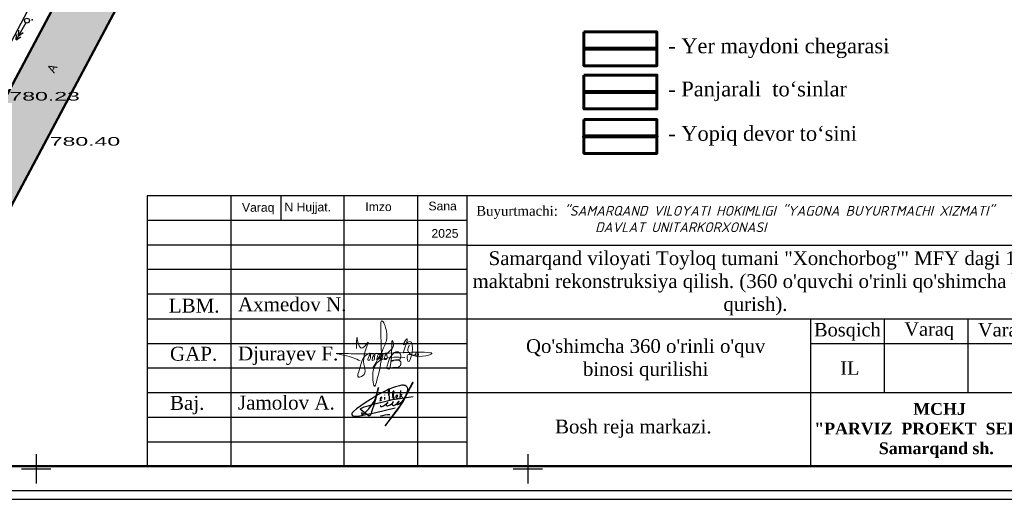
# Model space of a CAD drawing. Header units: millimetres. Extents: x -257011 to 237647566, y 2784933 to 6706507.
# Tile 328 of 451: x 9384450 to 9484592, y 5708091 to 5756877. Entities that reach past the tile are written whole.
import ezdxf

# ---------------------------------------------------------------- set-up
doc = ezdxf.new("R2010")
doc.units = ezdxf.units.MM
doc.header["$LTSCALE"] = 1000
doc.header["$PDMODE"] = 32
doc.header["$PDSIZE"] = 0.3
for name, pattern in [('ACAD_ISO02W100', [15, 12, -3]), ('Д_ТРОТ_ТРУБА', [3, 1.5, -1.5]), ('ДОРОГИ_СТРОЯЩ', [9, 8, -1])]:
    doc.linetypes.add(name, pattern=pattern)
for name, color, linetype in [('(001) Сетка', 92, 'Continuous'), ('(002) Рамка', 7, 'Continuous'), ('(004) Точки рельефа', 7, 'Continuous'), ('(022) Возд. Линии', 7, 'Continuous'), ('(025) Дорога', 7, 'Continuous'), ('(028) Гидротехн.', 7, 'Continuous')]:
    doc.layers.add(name, color=color, linetype=linetype)
doc.layers.add('Ф А С А Д', color=250, linetype='Continuous', lineweight=15)
doc.styles.add('arial', font='arial.ttf', dxfattribs={"height": 300})
doc.styles.add('BM-431', font='txt')
doc.styles.add('D-431', font='txt', dxfattribs={"width": 2})
doc.styles.add('Roman', font='romans')
doc.styles.get("Standard").update_dxf_attribs({"font": 'ARIALN.TTF'})
doc.styles.add('WMF-Times New Roman0', font='times.ttf')
doc.linetypes.add('FENCELINE1', pattern='A,6.35,-2.54,[133,ltypeshp.shx,S=2.54,R=0,X=-2.54,Y=0],-2.54,25.4', length=36.83)
doc.linetypes.add('KANALIS_K', pattern='A,1,["<",Standard,S=1.8,R=0,X=-0.9,Y=-0.9],3,-1,["К",Standard,S=1.8,R=0,X=-0.9,Y=-0.9],-1,10', length=16)

# ---------------------------------------------------------------- blocks, each defined once
blk = doc.blocks.new('strela1')
at = {"layer": '(022) Возд. Линии'}
for p, q in [((-2, 0), (-1.5, 0.25)), ((0, 0), (-2, 0)), ((-2, 0), (-1.5, -0.25)), ((-1.5, 0), (-1, 0.25)), ((-1.5, 0), (-1, -0.25))]:
    blk.add_line(p, q, dxfattribs=at)
blk = doc.blocks.new('STOLB')
at = {"layer": '(022) Возд. Линии'}
blk.add_circle((0, 0), 0.25, dxfattribs=at)
blk = doc.blocks.new('Setka')
at = {"layer": '(001) Сетка'}
for p, q in [((0, 1.5), (0, -1.5)), ((-1.5, 0), (1.5, 0))]:
    blk.add_line(p, q, dxfattribs=at)
blk = doc.blocks.new('GFBHFXJN')
at = {"layer": '(004) Точки рельефа', "color": 7, "linetype": 'ByBlock', "lineweight": -2}
for p in [(3700665.29, -1054190.7, 780.15), (3700666.37, -1054203.72, 780.4)]:
    blk.add_point(p, dxfattribs=at)
at = {"layer": '(025) Дорога', "linetype": 'Д_ТРОТ_ТРУБА'}
for points in [[(3700535.69, -1054053.54), (3700578.53, -1054078.38), (3700683.13, -1054137.69), (3700687.67, -1054140.43), (3700689.61, -1054142.51), (3700689.91, -1054144.69), (3700689.4, -1054148.15), (3700643.96, -1054233.53)], [(3700704.36, -1054148.91), (3700700.2, -1054146.93), (3700697.77, -1054146.95), (3700694.89, -1054149.97), (3700649, -1054236.21)]]:
    blk.add_lwpolyline(points, dxfattribs=at)
at = {"layer": '(028) Гидротехн.', "color": 3}
blk.add_lwpolyline([(3700534.69, -1054055.27), (3700577.75, -1054079.94), (3700682.32, -1054139.02), (3700686.49, -1054141.66), (3700687.93, -1054143.14), (3700688.25, -1054144.58), (3700685.05, -1054151.37), (3700651.69, -1054214.61)], dxfattribs=at)
at = {"layer": '(001) Сетка'}
for p in [(3700665.71, -1054236.37), (3700715.71, -1054236.37)]:
    blk.add_blockref('Setka', p, dxfattribs=at)
at = {"layer": '(022) Возд. Линии'}
for name, p, rotation in [('strela1', (3700664.65, -1054191), 60.99188195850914), ('STOLB', (3700664.77, -1054190.78), 66.46416718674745)]:
    blk.add_blockref(name, p, dxfattribs=dict(at, rotation=rotation))
at = {"layer": '(004) Точки рельефа', "linetype": 'ByBlock', "char_height": 0.875, "attachment_point": 4, "style": 'D-431'}
for s, insert in [('780.23', (3700662.99, -1054198.48, 780.23)), ('780.40', (3700667.09, -1054203.07, 780.4))]:
    blk.add_mtext(s, dxfattribs=dict(at, insert=insert))
at = {"layer": '(025) Дорога', "linetype": 'ДОРОГИ_СТРОЯЩ', "style": 'BM-431'}
blk.add_text('A', height=0.875, rotation=62.2984, dxfattribs=at).set_placement((3700667.54, -1054196.18))
blk = doc.blocks.new('rgsxhy')
at = {"color": 5, "lineweight": 0}
for points in [[(30159764, 9369979), (30160813, 9371961), (30161022, 9373086), (30160642, 9374202), (30160529, 9371279), (30160129, 9368855), (30159952, 9368321), (30159766, 9369571), (30162641, 9370909)], [(30158267, 9371725), (30158292, 9372259), (30158313, 9372715), (30158693, 9371762), (30159294, 9372267), (30158930, 9370820), (30158827, 9369247), (30158463, 9369143), (30158559, 9369856), (30159235, 9371184), (30159510, 9371288), (30159540, 9370947), (30159450, 9370679), (30159339, 9370650), (30159361, 9370924), (30159747, 9371281), (30159933, 9371214), (30159918, 9370984), (30159866, 9370709), (30159740, 9370650), (30159740, 9370910), (30160119, 9371295), (30160364, 9371221), (30160282, 9370791), (30160134, 9370702), (30160156, 9370902), (30160253, 9371169), (30160416, 9371266), (30160624, 9371251), (30160631, 9370947), (30160520, 9370739), (30160416, 9370746), (30160527, 9370999), (30160698, 9371199), (30160869, 9371251), (30161010, 9371117), (30161025, 9370828), (30160854, 9370717), (30160832, 9370976), (30160958, 9371184), (30161196, 9371429), (30161627, 9371986), (30161567, 9372349), (30161322, 9370056), (30161196, 9369857), (30161032, 9369926), (30161078, 9370217), (30161143, 9370464), (30161478, 9371132), (30161961, 9371429), (30162250, 9371221), (30162198, 9370761), (30161687, 9370666), (30161515, 9370590), (30161433, 9370590), (30162154, 9370635), (30162280, 9370516), (30162243, 9370197), (30162028, 9370012), (30161575, 9370012), (30161352, 9370012), (30161322, 9370071)], [(30162509, 9371311), (30162778, 9372539), (30162525, 9372058), (30163079, 9372349), (30162934, 9370564), (30162934, 9371149), (30163657, 9371231), (30163688, 9371396), (30163665, 9371051), (30163845, 9371089), (30163853, 9371329), (30163830, 9370556)], [(30158604, 9370613), (30157190, 9371107), (30156449, 9371260), (30157795, 9371248), (30158983, 9371230), (30160506, 9371280), (30164964, 9371184), (30162988, 9371384), (30162918, 9371683), (30163073, 9372004)]]:
    blk.add_spline(points, degree=3, dxfattribs=at)
blk = doc.blocks.new('nerbgbdtbugbd')
at = {"color": 5, "lineweight": -2}
for points in [[(1301441, -912503, 0.3871926), (1301421, -912608, 0.2468693), (1301462, -912624, 0.1075122), (1301553, -912598, 0.0377408), (1301616, -912557, 0.0432293), (1301738, -912461), (1301856, -912351), (1302009, -912205, 0.002873), (1302157, -912056, 0.0304903), (1302203, -911998, 0.1126937), (1302215, -911961, 0.6840545), (1302174, -911935, 0.0660715), (1302090, -912059, 0.0451978), (1302060, -912132, 0.0768236), (1302054, -912193, 0.068235), (1302080, -912319, 0.2986132), (1302177, -912367, 0.1038757), (1302374, -912300, 0.0290696), (1302528, -912180), (1302675, -912025), (1302798, -911893, 0.130527), (1302852, -911776, 0.0388963), (1302856, -911737, 0.7618556), (1302821, -911725, 0.0798394), (1302802, -911765, 0.0359534), (1302781, -911857, 0.0455744), (1302785, -912031, 0.0426923), (1302803, -912110, 0.3891518), (1302905, -912166, 0.1102897), (1303059, -912099), (1303140, -912029), (1303382, -911802, 0.0334276), (1303470, -911703, 0.0129551), (1303533, -911618, 0.1437243), (1303546, -911557, 0.5877061), (1303484, -911539, 0.0594709), (1303438, -911594, 0.0548384), (1303384, -911702, 0.0606455), (1303353, -911805, 0.0833859), (1303355, -911933, 0.5059841), (1303421, -911960, 0.0746594), (1303641, -911789, 0.0267645), (1303917, -911449, 0.0698425), (1304268, -910626), (1304769, -908938, 0.0913119), (1304777, -908873, 0.6479054), (1304724, -908855, 0.1300148), (1304701, -908893), (1304249, -910540), (1303723, -912034), (1303358, -912864), (1302937, -913765), (1302456, -914865), (1303556, -912632, 0.020305), (1304025, -911521, 0.0510054), (1304177, -910920), (1304280, -910177, 0.0500611), (1304304, -909917, 0.075905), (1304266, -909734, 0.060269), (1304163, -909581, 0.2197754), (1303878, -909436, 0.0807361), (1303465, -909486, 0.0249845), (1303180, -909596, 0.0130385), (1302610, -909917, 0.0239045), (1301788, -910451), (1301162, -910954), (1300713, -911334), (1300164, -911838), (1299536, -912438), (1298972, -913021), (1298525, -913523), (1298224, -913914), (1298110, -914126), (1298090, -914220), (1298104, -914298), (1298155, -914383), (1298291, -914454), (1298501, -914462), (1298825, -914389), (1299321, -914187), (1300019, -913880), (1300989, -913450), (1303222, -912415)], [(1299333, -913786, 0.1774898), (1299290, -913897, 0.0505623), (1299288, -913979, 0.3670195), (1299369, -914060, 0.2132882), (1299452, -914018), (1299738, -913626, 0.0414268), (1300104, -913056), (1300352, -912576, 0.0300362), (1300605, -911758), (1300675, -910352), (1300613, -912033), (1300547, -912628), (1300477, -913257), (1300442, -913499), (1300421, -913685, -0.0299546), (1300383, -913939, -0.3083385), (1300235, -914061, -0.0928663), (1300150, -914038), (1299994, -913962), (1298975, -913460, -0.0731209), (1299122, -913299, -0.0362342), (1299439, -913069), (1299863, -912836), (1300474, -912500), (1301923, -911834), (1302701, -911477), (1303596, -911130), (1304048, -910967), (1305142, -910571)], [(1302164, -911013), (1302123, -910754), (1302096, -910485), (1302088, -910377, 0.9456908), (1301953, -910398, 0.0931758), (1302006, -910763, 0.0597217), (1302186, -911157, -0.0340946), (1302225, -911288, 0.0218114), (1302266, -911544, 0.4516555), (1302407, -911600), (1302580, -911477)], [(1302632, -911206), (1302686, -910890, 0.0310101), (1302691, -910593, 0.0209508), (1302677, -910448, 0.2567522), (1302634, -910391, 0.3121151), (1302582, -910404, 0.0952627), (1302548, -910463, 0.0920883), (1302520, -910679, 0.0708045), (1302568, -910903), (1302690, -911214), (1302722, -911299, 0.1825801), (1302776, -911369, 0.4802348), (1302848, -911325, 0.0467012), (1302849, -911244, 0.1708854), (1302782, -911111, 0.1795677), (1302714, -911101, 0.274631), (1302670, -911163)], [(1303717, -910580), (1303523, -910848), (1303649, -910833, -0.1393412), (1303753, -910882, -0.0645393), (1303854, -911024)], [(1301318, -911619, 0.250229), (1301354, -911511, 0.4506148), (1301272, -911473, 0.5095488), (1301192, -911723), (1301276, -911779, -0.1747015), (1301313, -911832, -0.1814843), (1301299, -911884, -0.1121061), (1301133, -912001)], [(1303084, -911166), (1303158, -911060, 0.0403562), (1303221, -910954, 0.2285131), (1303216, -910835, 0.1998977), (1303176, -910809, 0.2428565), (1303076, -910850, 0.1216605), (1303030, -910969, 0.1264383), (1303060, -911097, 0.1064961), (1303128, -911174, 0.1201125), (1303186, -911200, 0.0807957), (1303282, -911200, 0.1696912), (1303389, -911132)], [(1301637, -913772, -0.0551579), (1302758, -913351)]]:
    blk.add_lwpolyline(points, format="xyb", dxfattribs=at)
for points in [[(1303439, -910141), (1303554, -911111)], [(1301582, -911114), (1301593, -911148)], [(1301653, -911366), (1301732, -911665)]]:
    blk.add_lwpolyline(points, dxfattribs=at)
blk = doc.blocks.new('dhyjfyuk')
for p, q in [((4383414, -1184524), (4383414, -1212024)), ((4475914, -1184524), (4383414, -1184524)), ((4391914, -1184524), (4391914, -1212024)), ((4397013, -1184524), (4397013, -1187024)), ((4403414, -1184524), (4403414, -1212024)), ((4410914, -1184524), (4410914, -1212024)), ((4415914, -1184524), (4415914, -1212024)), ((4415914, -1187024), (4383414, -1187024)), ((4415914, -1189524), (4383414, -1189524)), ((4415914, -1189524), (4475914, -1189524)), ((4415914, -1192024), (4383414, -1192024)), ((4415914, -1194524), (4383414, -1194524)), ((4383414, -1197024), (4475914, -1197024)), ((4450914, -1212024), (4450914, -1197024)), ((4458414, -1204524), (4458414, -1197024)), ((4466914, -1204524), (4466914, -1197024)), ((4383414, -1199524), (4415914, -1199524)), ((4450914, -1199524), (4475914, -1199524)), ((4383414, -1202024), (4415914, -1202024)), ((4383414, -1204524), (4475914, -1204524)), ((4383414, -1207024), (4415914, -1207024)), ((4383414, -1209524), (4415914, -1209524))]:
    blk.add_line(p, q)
at = {"lineweight": 9, "xscale": 1.125175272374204, "yscale": 1.125175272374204, "zscale": 1.125175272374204}
blk.add_blockref('rgsxhy', (-29528647, -11744878), dxfattribs=at)
at = {"color": 5, "lineweight": 25, "xscale": 0.8159673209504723, "yscale": 0.8159673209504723, "zscale": 0.8159673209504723, "rotation": 348.2281006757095}
blk.add_blockref('nerbgbdtbugbd', (3519502, -260297, -611), dxfattribs=at)
at = {"linetype": 'ACAD_ISO02W100', "lineweight": 5, "ltscale": 70, "char_height": 883.9, "attachment_point": 1, "style": 'arial'}
for s, insert in [('Varaq', (4393061, -1185254)), ('N Hujjat.', (4397374, -1185220)), ('Imzo', (4405607, -1185185)), ('Sana', (4412025, -1185111)), ('2025', (4412332, -1187897))]:
    blk.add_mtext(s, dxfattribs=dict(at, insert=insert))
at = {"style": 'WMF-Times New Roman0'}
for s, insert, char_height, width, attachment_point in [('Buyurtmachi:{\\fISOCPEUR|b0|i1|c204|p34; "SAMARQAND VILOYATI HOKIMLIGI "YAGONA\\fISOCPEUR|b0|i1|c0|p34; \\fISOCPEUR|b0|i1|c204|p34;BUYURTMACHI XIZMATI" \\fISOCPEUR|b0|i1|c0|p34;\\P                   \\fISOCPEUR|b0|i1|c204|p34;DAVLAT UNITARKORXONASI}', (4416879, -1186878, 105406), 1000, 59035.39, 4), ('\\pi3453.25486;Samarqand viloyati Toyloq tumani "Хоnсhоrbоg\'" МFY dagi 11-son \\P\\pi1816.32378;maktabni rekonstruksiya qilish. (360 o\'quvchi o\'rinli qo\'shimcha bino \\P\\pi27327.21058;qurish).', (4414694, -1193420), 1400, 60812.6, 4), ('Axmedov N.', (4392650, -1194845), 1414.3, 17081.22, 1), ("\\pt12184.088;Qo'shimcha 360 o'rinli o'quv binosi qurilishi", (4434117, -1199099), 1400, 29815.79, 2), ('Djurayev F.', (4392650, -1199845), 1414.29, 17081.22, 1), ('Jamolov A.', (4392650, -1204845), 1414.3, 17081.22, 1), ('\\pi12888.864;{\\fTimes New Roman|b1|i0|c204|p18;\\C0;MCHJ\\P\\pi2815.884;"PARVIZ  PROEKT  SERVIS"\\P\\pi9383.364;Samarqand sh.\\C256; }', (4448452, -1205594), 1200, 29788.7, 1)]:
    blk.add_mtext(s, dxfattribs=dict(at, insert=insert, char_height=char_height, width=width, attachment_point=attachment_point))
at = {"width": 6256.98, "attachment_point": 1}
for s, insert, char_height in [('{\\fTimes New Roman|b0|i0|c204|p18;\\C1;LBM.}', (4385613, -1194981), 1414.29), ('{\\fTimes New Roman|b0|i0|c204|p18;Bosqich}', (4451239, -1197449), 1370.37), ('{\\fTimes New Roman|b0|i0|c204|p18;Varaq}', (4460421, -1197383), 1370.37), ('{\\fTimes New Roman|b0|i0|c204|p18;Varaqlar}', (4467912, -1197449), 1370.37), ('{\\fTimes New Roman|b0|i0|c0|p18;\\C1;GAP\\fTimes New Roman|b0|i0|c204|p18;.}', (4385736, -1199872), 1414.29), ('{\\fTimes New Roman|b0|i0|c204|p18;IL}', (4453907, -1201350), 1370.37), ('{\\fTimes New Roman|b0|i0|c204|p18;\\C1;Baj.}', (4385736, -1204872), 1414.29)]:
    blk.add_mtext(s, dxfattribs=dict(at, insert=insert, char_height=char_height))

msp = doc.modelspace()

# ---------------------------------------------------------------- hatches: boundary and pattern name
at = {"layer": 'Ф А С А Д', "linetype": 'KANALIS_K', "ltscale": 1000}
h = msp.add_hatch(color=256, dxfattribs=at)
h.dxf.hatch_style = 1
h.set_gradient(color1=(78, 91, 101), color2=(78, 91, 101), tint=1)
h.paths.add_polyline_path([(9258993.426, 5898937.256), (9256108.381, 5894021.311), (9408089.868, 5807131.151, -0.4421130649), (9409815.501, 5799373.62), (9364383.342, 5714030.377), (9369415.245, 5711352.7), (9415308.782, 5797596.041, -0.3611129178), (9421592.094, 5800169.193), (9424775.631, 5798654.431), (9426907.002, 5803580.053)])

# ---------------------------------------------------------------- linework, layer by layer
at = {"layer": '(002) Рамка', "color": 14, "linetype": 'FENCELINE1', "lineweight": 80, "ltscale": 0.1}
msp.add_line((9449254.404, 5749520.098), (9441827.91, 5749520.098), dxfattribs=at)
at = {"layer": '(002) Рамка', "lineweight": 50, "ltscale": 1000}
for points in [[(9256108.381, 5894021.311), (9408089.868, 5807131.151, -0.4421130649), (9409815.501, 5799373.62), (9364383.342, 5714030.377)], [(9369469.116, 5711453.934), (9415308.782, 5797596.041, -0.3611129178), (9421592.094, 5800169.193), (9424775.631, 5798654.431)]]:
    msp.add_lwpolyline(points, format="xyb", dxfattribs=at)
at = {"color": 1, "linetype": 'FENCELINE1', "lineweight": 80, "ltscale": 250}
msp.add_line((9449254.404, 5753906.274), (9441827.91, 5753906.274), dxfattribs=at)
at = {"color": 5}
msp.add_lwpolyline([(9197923.22, 5708974.98), (9492392.917, 5708974.98), (9492392.917, 5917207.123), (9197923.22, 5917207.123)], close=True, dxfattribs=at)
at = {"lineweight": 60}
for points in [[(9441827.91, 5755627.948), (9449254.404, 5755627.948), (9449254.404, 5752184.6), (9441827.91, 5752184.6)], [(9441827.91, 5751241.771), (9449254.404, 5751241.771), (9449254.404, 5747798.424), (9441827.91, 5747798.424)], [(9441827.91, 5746718.978), (9449254.404, 5746718.978), (9449254.404, 5743275.63), (9441827.91, 5743275.63)]]:
    msp.add_lwpolyline(points, close=True, dxfattribs=at)
at = {"color": 5, "linetype": 'FENCELINE1', "lineweight": 80, "ltscale": 70}
msp.add_lwpolyline([(9449254.404, 5744997.304), (9449254.404, 5744997.304), (9441827.91, 5744997.304), (9441827.91, 5744997.304)], dxfattribs=at)
at = {"layer": 'Defpoints', "color": 6}
msp.add_lwpolyline([(9343892.917, 5918091.052), (9343892.917, 5708091.052), (9492392.917, 5708091.052), (9492392.917, 5918091.052)], close=True, dxfattribs=at)
at = {"layer": 'Ф А С А Д', "color": 5, "lineweight": 50}
msp.add_lwpolyline([(9207839.037, 5711453.934), (9489913.963, 5711453.934), (9489913.963, 5914728.169), (9207839.037, 5914728.169)], close=True, dxfattribs=at)

# ---------------------------------------------------------------- block references
at = {"layer": '(002) Рамка', "lineweight": 50}
msp.add_blockref('dhyjfyuk', (5013999.818, 6923478.227), dxfattribs=at)
at = {"linetype": 'KANALIS_K', "ltscale": 1000, "xscale": 1000, "yscale": 1000, "zscale": 1000}
msp.add_blockref('GFBHFXJN', (-3691279579.959, 1059947563.419), dxfattribs=at)

# ---------------------------------------------------------------- texts
at = {"color": 250, "linetype": 'Continuous', "lineweight": 5, "ltscale": 70, "char_height": 1510.75425, "width": 163709.28117, "attachment_point": 1}
for s, insert in [('{\\fTimes New Roman|b0|i0|c204|p18;- Yer maydoni chegarasi}', (9450409.27, 5754974.764)), ('{\\fTimes New Roman|b0|i0|c204|p18;- Panjarali  to‘sinlar}', (9450409.27, 5750588.587)), ('{\\fTimes New Roman|b0|i0|c204|p18;- Yopiq devor to‘sini}', (9450409.27, 5746065.794))]:
    msp.add_mtext(s, dxfattribs=dict(at, insert=insert))
at = {"insert": (9261169.798, 5719439.357), "char_height": 1484.641859, "width": 79822.57247, "attachment_point": 4, "style": 'Roman'}
msp.add_mtext('\\pi18148.64809,t23754.26974,93492.78231;{\\fArial|b0|i0|c0|p34;2.^I \\fArial|b0|i0|c204|p34;Qurilish belgilangan "A" nuqtasidan amalga oshiriladi.}', dxfattribs=at)
at = {"insert": (9446864.818, 5715269.717), "char_height": 1400, "attachment_point": 5}
msp.add_mtext('{\\fTimes New Roman|b0|i0|c204|p18;Bosh reja markazi\\fTimes New Roman|b0|i0|c0|p18;.}', dxfattribs=at)

doc.saveas('drawing.dxf')
